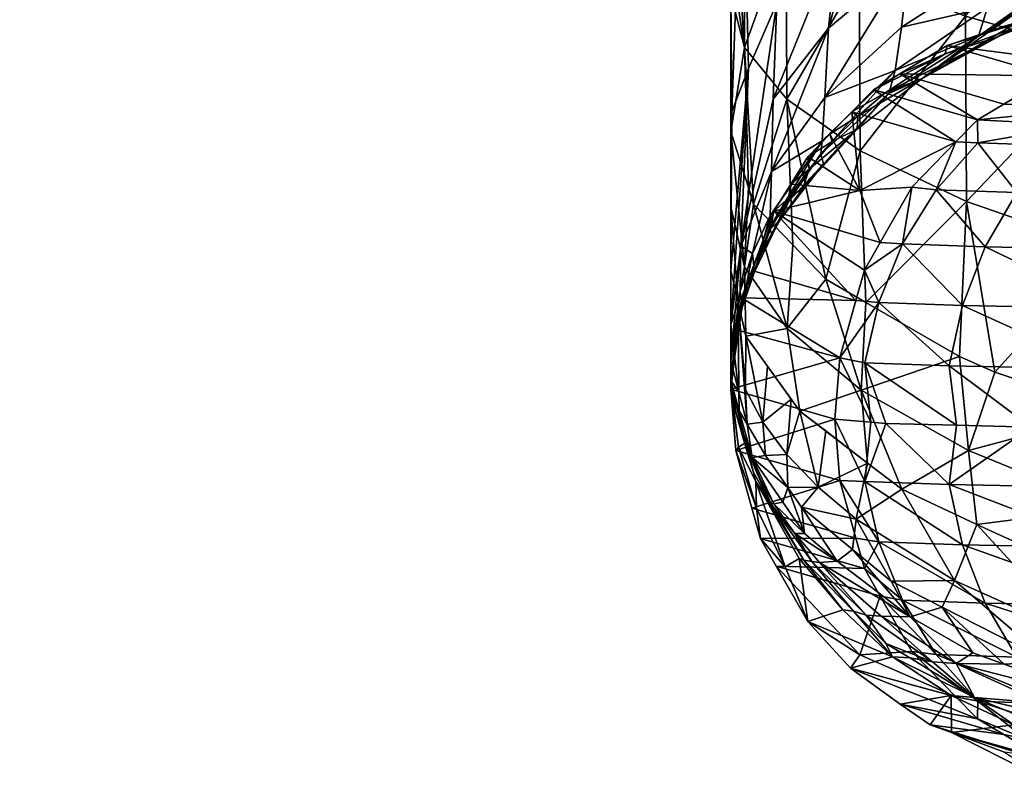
# Model space of a CAD drawing. Extents: x -0.025 to 0.192, y -0.143 to 0.024.
# Tile 612 of 656: x 0.15453 to 0.15926, y -0.04111 to -0.03742. Entities that reach past the tile are written whole.
import ezdxf

# ---------------------------------------------------------------- set-up
doc = ezdxf.new("R2010")
doc.units = 0
doc.layers.add('mesh', color=7, linetype='CONTINUOUS')

msp = doc.modelspace()

# ---------------------------------------------------------------- meshes
at = {"layer": 'mesh'}
mesh = msp.add_polyface(dxfattribs=at)
corners = [(0.1585073, -0.0369934, 0.288348), (0.157597, -0.0369731, 0.2879533), (0.1585329, -0.0369733, 0.2885808), (0.1555612, -0.0369934, 0.2862457), (0.1558459, -0.0370384, 0.2859247), (0.1584587, -0.0370299, 0.1482335), (0.1584146, -0.0374576, 0.1478228), (0.1585656, -0.0369175, 0.1480045), (0.1581494, -0.0377987, 0.1483768), (0.1582115, -0.0369929, 0.152465), (0.1582432, -0.0352764, 0.1529047), (0.1585628, -0.0371988, 0.1532164), (0.1580101, -0.0375505, 0.1513), (0.1579453, -0.0371198, 0.1507439), (0.1579453, -0.0365773, 0.1509628), (0.1579453, -0.037296, 0.1506113), (0.1582137, -0.0377983, 0.1519901), (0.1580094, -0.0367883, 0.1517184), (0.1579504, -0.0378585, 0.1499212), (0.1580017, -0.0364136, 0.1502471), (0.1580297, -0.0376508, 0.1494982), (0.1614777, -0.0374072, 0.268032), (0.1589469, -0.0366454, 0.2595538), (0.1556336, -0.0366454, 0.2620963), (0.1556336, -0.0366454, 0.2847214), (0.1588813, -0.0365723, 0.2873775), (0.1589469, -0.0366454, 0.2872639), (0.1575157, -0.0369572, 0.2880775), (0.1562182, -0.0369464, 0.2595097), (0.1583594, -0.0369533, 0.2581157), (0.158996, -0.0369411, 0.2576912), (0.1589223, -0.0368715, 0.2575497), (0.1561159, -0.0368703, 0.2593781), (0.1588624, -0.0367465, 0.2574348), (0.156033, -0.036733, 0.2592751), (0.1573255, -0.0366001, 0.2883732), (0.1603484, -0.0367086, 0.2898858), (0.1573488, -0.0367106, 0.288337), (0.1559945, -0.036606, 0.2592303), (0.1588335, -0.0366295, 0.2573796), (0.1585075, -0.0369934, 0.2584696), (0.1587183, -0.0370384, 0.2879744), (0.1579385, -0.0370384, 0.2874179), (0.1587185, -0.0370384, 0.2588432), (0.1579385, -0.0370384, 0.2593998), (0.1547666, -0.0370384, 0.2620758), (0.1580206, -0.0369639, 0.259534), (0.1548674, -0.0369639, 0.2621709), (0.1580729, -0.0367863, 0.2596153), (0.1581662, -0.0373373, 0.1488596), (0.1584798, -0.0360525, 0.148716)]
mesh.append_faces([[corners[k] for k in face] for face in [(0, 1, 2, 2), (3, 1, 0, 0), (4, 3, 0, 0), (5, 6, 7, 7), (5, 8, 6, 6), (9, 10, 11, 11), (12, 13, 14, 14), (12, 15, 13, 13), (16, 9, 11, 11), (12, 17, 9, 9), (14, 17, 12, 12), (18, 19, 15, 15), (18, 20, 19, 19), (19, 13, 15, 15), (19, 14, 13, 13), (21, 22, 23, 23), (24, 25, 26, 26), (2, 1, 27, 27), (28, 29, 30, 30), (30, 31, 32, 32), (32, 31, 33, 33), (34, 32, 33, 33), (35, 36, 37, 37), (38, 34, 33, 33), (33, 39, 38, 38), (40, 29, 28, 28), (0, 41, 42, 42), (4, 0, 42, 42), (43, 40, 44, 44), (45, 46, 44, 44), (47, 48, 46, 46), (49, 8, 5, 5), (50, 49, 5, 5), (19, 20, 49, 49)]])
mesh = msp.add_polyface(dxfattribs=at)
corners = [(0.1608888, -0.0369735, 0.2896636), (0.1617865, -0.0369732, 0.2899155), (0.1618287, -0.0369934, 0.2897854), (0.1605089, -0.0369734, 0.289489), (0.1599685, -0.0376091, 0.1174408), (0.1633307, -0.0369538, 0.119213), (0.1597613, -0.0375927, 0.1192189), (0.1602549, -0.0376164, 0.1166467), (0.1635556, -0.0369658, 0.1179104), (0.1614701, -0.0366644, 0.1449022), (0.1619854, -0.0367225, 0.1442914), (0.1615763, -0.0366382, 0.144877), (0.1618544, -0.0368159, 0.144047), (0.1600038, -0.0372315, 0.1439833), (0.1617149, -0.0368919, 0.1437954), (0.1603661, -0.0370362, 0.1445501), (0.160707, -0.0368524, 0.1450834), (0.1592612, -0.0374479, 0.1428014), (0.1616406, -0.0364932, 0.1451334), (0.1608032, -0.0367666, 0.1452122), (0.1610967, -0.0364546, 0.1455496), (0.1604329, -0.0366439, 0.1458194), (0.1610014, -0.0365649, 0.1454501), (0.1614923, -0.0362325, 0.1565803), (0.1614904, -0.0368103, 0.1563916), (0.1605542, -0.0366988, 0.1557928), (0.1605543, -0.0372417, 0.1555668), (0.16149, -0.0373755, 0.1561481), (0.1605558, -0.0377672, 0.1552905), (0.1589469, -0.0366454, 0.2872639), (0.1615092, -0.0366454, 0.2883252), (0.1614779, -0.0374032, 0.2788827), (0.1589469, -0.0366454, 0.2595538), (0.1615092, -0.0366454, 0.2584925), (0.1628055, -0.0366454, 0.2579556), (0.1588813, -0.0365723, 0.2873775), (0.1627715, -0.0365723, 0.2889889), (0.1627715, -0.0365723, 0.2578288), (0.1588813, -0.0365723, 0.2594402), (0.1604635, -0.036957, 0.2895987), (0.1620855, -0.0369388, 0.256458), (0.1592927, -0.0369518, 0.2576126), (0.1617173, -0.0369498, 0.2566676), (0.1619926, -0.0365248, 0.2561303), (0.1588335, -0.0366295, 0.2573796), (0.1619879, -0.0366405, 0.2561245), (0.162041, -0.0368722, 0.2563089), (0.1589223, -0.0368715, 0.2575497), (0.1603269, -0.0364838, 0.2899395), (0.1635918, -0.0365954, 0.2908787), (0.1603325, -0.0365973, 0.2899255), (0.1635998, -0.0367072, 0.290837), (0.1603484, -0.0367086, 0.2898858), (0.1620051, -0.0367528, 0.2561859), (0.1585075, -0.0369934, 0.2584696), (0.1616667, -0.0370384, 0.2575673), (0.161829, -0.0369934, 0.2570322), (0.1579385, -0.0370384, 0.2593998), (0.16171, -0.0370034, 0.2577054), (0.1580206, -0.0369639, 0.259534), (0.1617583, -0.0367863, 0.2578503), (0.1630914, -0.0370217, 0.1427975), (0.1609079, -0.0366732, 0.1453524), (0.1603571, -0.036767, 0.1456966)]
mesh.append_faces([[corners[k] for k in face] for face in [(0, 1, 2, 2), (3, 0, 2, 2), (4, 5, 6, 6), (7, 8, 4, 4), (9, 10, 11, 11), (12, 13, 14, 14), (10, 15, 12, 12), (10, 16, 15, 15), (9, 16, 10, 10), (13, 17, 14, 14), (18, 9, 11, 11), (19, 9, 18, 18), (16, 9, 19, 19), (20, 21, 22, 22), (23, 24, 25, 25), (26, 24, 27, 27), (26, 25, 24, 24), (28, 26, 27, 27), (29, 30, 31, 31), (32, 33, 34, 34), (29, 35, 36, 36), (34, 37, 38, 38), (0, 39, 1, 1), (40, 41, 42, 42), (43, 44, 45, 45), (46, 47, 40, 40), (48, 49, 50, 50), (50, 51, 52, 52), (53, 47, 46, 46), (54, 55, 56, 56), (57, 58, 55, 55), (59, 60, 58, 58), (5, 61, 6, 6), (19, 18, 62, 62), (22, 63, 62, 62)]])
mesh = msp.add_polyface(dxfattribs=at)
corners = [(0.1585073, -0.0369934, 0.288348), (0.1585329, -0.0369733, 0.2885808), (0.1605089, -0.0369734, 0.289489), (0.1618287, -0.0369934, 0.2897854), (0.1587183, -0.0370384, 0.2879744), (0.1592612, -0.0374479, 0.1428014), (0.1600038, -0.0372315, 0.1439833), (0.1596039, -0.0373462, 0.1440469), (0.1588652, -0.0376994, 0.1442427), (0.1596162, -0.0372562, 0.1454724), (0.1593696, -0.0373475, 0.1455604), (0.1594276, -0.0373898, 0.1448097), (0.1592191, -0.037503, 0.1441339), (0.1592403, -0.0371475, 0.1464907), (0.1597517, -0.0369998, 0.1459807), (0.1598032, -0.0368795, 0.1461334), (0.1591362, -0.0374965, 0.1457039), (0.1597018, -0.0370972, 0.1458124), (0.1591794, -0.0373584, 0.1461054), (0.159652, -0.0371763, 0.145636), (0.1585656, -0.0369175, 0.1480045), (0.1588026, -0.0371324, 0.147294), (0.1588528, -0.03673, 0.1476225), (0.1584146, -0.0374576, 0.1478228), (0.1593076, -0.0368349, 0.1468097), (0.1589503, -0.0366663, 0.1474928), (0.1598566, -0.0367357, 0.1462669), (0.1587663, -0.0374535, 0.1468987), (0.1585628, -0.0371988, 0.1532164), (0.1585621, -0.0362861, 0.1535773), (0.1590738, -0.0374005, 0.1539522), (0.159741, -0.0365717, 0.1551104), (0.1597426, -0.0375919, 0.1546507), (0.1590728, -0.0364327, 0.1543642), (0.1614779, -0.0374032, 0.2788827), (0.1556336, -0.0366454, 0.2847214), (0.1589469, -0.0366454, 0.2872639), (0.1514929, -0.0366454, 0.2775495), (0.1614777, -0.0374072, 0.268032), (0.1604635, -0.036957, 0.2895987), (0.1575157, -0.0369572, 0.2880775), (0.157409, -0.0368509, 0.2882434), (0.1603898, -0.0368499, 0.2897825), (0.1592927, -0.0369518, 0.2576126), (0.158996, -0.0369411, 0.2576912), (0.1585075, -0.0369934, 0.2584696), (0.1583594, -0.0369533, 0.2581157), (0.1587185, -0.0370384, 0.2588432), (0.1616667, -0.0370384, 0.2575673), (0.1579385, -0.0370384, 0.2593998), (0.16171, -0.0370034, 0.2891123), (0.1580206, -0.0369639, 0.2872837), (0.1579385, -0.0370384, 0.2874179), (0.1580729, -0.0367863, 0.2872024), (0.1589846, -0.0375415, 0.1428023)]
mesh.append_faces([[corners[k] for k in face] for face in [(0, 1, 2, 2), (0, 3, 4, 4), (5, 6, 7, 7), (8, 9, 10, 10), (7, 11, 12, 12), (13, 14, 15, 15), (16, 17, 18, 18), (16, 19, 17, 17), (10, 19, 16, 16), (10, 9, 19, 19), (20, 21, 22, 22), (20, 23, 21, 21), (21, 24, 25, 25), (13, 24, 21, 21), (13, 26, 24, 24), (15, 26, 13, 13), (27, 13, 21, 21), (18, 13, 27, 27), (18, 14, 13, 13), (17, 14, 18, 18), (28, 29, 30, 30), (30, 31, 32, 32), (29, 33, 30, 30), (34, 35, 36, 36), (37, 34, 38, 38), (39, 1, 40, 40), (39, 2, 1, 1), (40, 41, 42, 42), (43, 44, 45, 45), (44, 46, 45, 45), (47, 48, 45, 45), (48, 47, 49, 49), (50, 51, 52, 52), (50, 53, 51, 51), (7, 54, 5, 5)]])
mesh = msp.add_polyface(dxfattribs=at)
corners = [(0.161829, -0.0369934, 0.2570322), (0.1617173, -0.0369498, 0.2566676), (0.1592927, -0.0369518, 0.2576126), (0.1605089, -0.0369734, 0.289489), (0.1618287, -0.0369934, 0.2897854), (0.1585073, -0.0369934, 0.288348), (0.1585075, -0.0369934, 0.2584696), (0.1618544, -0.0368159, 0.144047), (0.1603661, -0.0370362, 0.1445501), (0.1600038, -0.0372315, 0.1439833), (0.1594276, -0.0373898, 0.1448097), (0.160707, -0.0368524, 0.1450834), (0.1596162, -0.0372562, 0.1454724), (0.1596039, -0.0373462, 0.1440469), (0.1598032, -0.0368795, 0.1461334), (0.1603571, -0.036767, 0.1456966), (0.1604329, -0.0366439, 0.1458194), (0.1597517, -0.0369998, 0.1459807), (0.1608032, -0.0367666, 0.1452122), (0.159652, -0.0371763, 0.145636), (0.1605105, -0.0364999, 0.1459216), (0.1598566, -0.0367357, 0.1462669), (0.1597018, -0.0370972, 0.1458124), (0.159741, -0.0365717, 0.1551104), (0.1605542, -0.0366988, 0.1557928), (0.1605543, -0.0372417, 0.1555668), (0.1597426, -0.0375919, 0.1546507), (0.1614777, -0.0374072, 0.268032), (0.1615092, -0.0366454, 0.2584925), (0.1589469, -0.0366454, 0.2595538), (0.1608888, -0.0369735, 0.2896636), (0.1604635, -0.036957, 0.2895987), (0.158996, -0.0369411, 0.2576912), (0.1620855, -0.0369388, 0.256458), (0.1575157, -0.0369572, 0.2880775), (0.1603898, -0.0368499, 0.2897825), (0.1589223, -0.0368715, 0.2575497), (0.1620051, -0.0367528, 0.2561859), (0.1588624, -0.0367465, 0.2574348), (0.1619879, -0.0366405, 0.2561245), (0.1616667, -0.0370384, 0.2892504), (0.1587183, -0.0370384, 0.2879744), (0.1579385, -0.0370384, 0.2874179), (0.1595684, -0.0367427, 0.2879147), (0.1580729, -0.0367863, 0.2872024), (0.1617583, -0.0367863, 0.2889674), (0.16171, -0.0370034, 0.2891123), (0.1579385, -0.0370384, 0.2593998), (0.1580206, -0.0369639, 0.259534), (0.16171, -0.0370034, 0.2577054), (0.1580729, -0.0367863, 0.2596153), (0.1617583, -0.0367863, 0.2578503), (0.1630914, -0.0370217, 0.1427975), (0.1592612, -0.0374479, 0.1428014), (0.1595121, -0.0376093, 0.1310107), (0.1609079, -0.0366732, 0.1453524)]
mesh.append_faces([[corners[k] for k in face] for face in [(0, 1, 2, 2), (3, 4, 5, 5), (6, 0, 2, 2), (7, 8, 9, 9), (10, 11, 12, 12), (8, 11, 10, 10), (13, 8, 10, 10), (9, 8, 13, 13), (14, 15, 16, 16), (14, 17, 15, 15), (18, 12, 11, 11), (18, 19, 12, 12), (14, 20, 21, 21), (16, 20, 14, 14), (22, 15, 17, 17), (23, 24, 25, 25), (26, 23, 25, 25), (27, 28, 29, 29), (30, 3, 31, 31), (32, 2, 33, 33), (34, 35, 31, 31), (33, 36, 32, 32), (37, 38, 36, 36), (37, 39, 38, 38), (4, 40, 41, 41), (42, 41, 40, 40), (43, 44, 45, 45), (40, 46, 42, 42), (47, 48, 49, 49), (48, 50, 51, 51), (46, 45, 44, 44), (52, 53, 54, 54), (55, 19, 18, 18), (55, 22, 19, 19), (55, 15, 22, 22)]])
mesh = msp.add_polyface(dxfattribs=at)
corners = [(0.1582334, -0.0382067, 0.1428084), (0.1585656, -0.0382378, 0.1310165), (0.1583146, -0.0380765, 0.1428072), (0.1584212, -0.0379678, 0.1428062), (0.1585273, -0.0378596, 0.1428052), (0.1585523, -0.0379427, 0.1443775), (0.1587043, -0.0377723, 0.1459697), (0.1583913, -0.0381093, 0.1462943), (0.1585552, -0.0378803, 0.1435542), (0.1584328, -0.0380028, 0.1435903), (0.1583213, -0.0381349, 0.1436292), (0.1582911, -0.0382262, 0.1445345), (0.1583842, -0.0379996, 0.1468226), (0.1581412, -0.0381465, 0.1478219), (0.1581345, -0.0383585, 0.1472231), (0.1583977, -0.0377909, 0.1473483), (0.1587354, -0.0376614, 0.1464447), (0.1583774, -0.038062, 0.146553), (0.1582245, -0.0382889, 0.1464673), (0.1581312, -0.0384176, 0.1469202), (0.1584146, -0.0374576, 0.1478228), (0.1581494, -0.0377987, 0.1483768), (0.1588026, -0.0371324, 0.147294), (0.1580101, -0.0375505, 0.1513), (0.1580298, -0.038224, 0.1507303), (0.1579453, -0.0379541, 0.1501159), (0.1580547, -0.0383036, 0.1509113), (0.1582137, -0.0377983, 0.1519901), (0.1579453, -0.037296, 0.1506113), (0.1585661, -0.0380474, 0.1526839), (0.1584013, -0.0386642, 0.1517318), (0.1585628, -0.0371988, 0.1532164), (0.1582115, -0.0369929, 0.152465), (0.1579504, -0.0378585, 0.1499212), (0.1579453, -0.0383165, 0.1497058), (0.1579453, -0.0386227, 0.1492498), (0.1580297, -0.0376508, 0.1494982), (0.1579926, -0.0385059, 0.1483004), (0.1581662, -0.0373373, 0.1488596)]
mesh.append_faces([[corners[k] for k in face] for face in [(0, 1, 2, 2), (3, 1, 4, 4), (3, 2, 1, 1), (5, 6, 7, 7), (8, 3, 4, 4), (8, 9, 3, 3), (8, 5, 9, 9), (2, 10, 0, 0), (11, 5, 7, 7), (10, 5, 11, 11), (10, 9, 5, 5), (2, 9, 10, 10), (2, 3, 9, 9), (12, 13, 14, 14), (12, 15, 13, 13), (16, 15, 12, 12), (17, 18, 7, 7), (19, 18, 17, 17), (12, 19, 17, 17), (14, 19, 12, 12), (13, 20, 21, 21), (15, 20, 13, 13), (15, 22, 20, 20), (23, 24, 25, 25), (23, 26, 24, 24), (27, 26, 23, 23), (25, 28, 23, 23), (29, 30, 27, 27), (27, 31, 29, 29), (23, 32, 27, 27), (33, 28, 25, 25), (33, 25, 34, 34), (33, 35, 36, 36), (37, 38, 36, 36), (37, 21, 38, 38)]])
mesh = msp.add_polyface(dxfattribs=at)
corners = [(0.1585273, -0.0378596, 0.1428052), (0.1590274, -0.0380044, 0.1192227), (0.1586315, -0.0377534, 0.1428042), (0.1585656, -0.0382378, 0.1310165), (0.1596039, -0.0373462, 0.1440469), (0.1592191, -0.037503, 0.1441339), (0.1589756, -0.0375811, 0.1434659), (0.1586874, -0.0377688, 0.1435213), (0.1588652, -0.0376994, 0.1442427), (0.1585523, -0.0379427, 0.1443775), (0.1585552, -0.0378803, 0.1435542), (0.1587043, -0.0377723, 0.1459697), (0.1591362, -0.0374965, 0.1457039), (0.1593696, -0.0373475, 0.1455604), (0.1594276, -0.0373898, 0.1448097), (0.1596162, -0.0372562, 0.1454724), (0.1587576, -0.0376777, 0.1428035), (0.1587354, -0.0376614, 0.1464447), (0.1587663, -0.0374535, 0.1468987), (0.1583977, -0.0377909, 0.1473483), (0.1591794, -0.0373584, 0.1461054), (0.1583774, -0.038062, 0.146553), (0.1583913, -0.0381093, 0.1462943), (0.1583842, -0.0379996, 0.1468226), (0.1588026, -0.0371324, 0.147294), (0.1585661, -0.0380474, 0.1526839), (0.1590738, -0.0374005, 0.1539522), (0.1590787, -0.0382913, 0.1533629), (0.1585628, -0.0371988, 0.1532164), (0.1591322, -0.0380081, 0.1178309), (0.1591316, -0.0378982, 0.1192217), (0.1596178, -0.037924, 0.1164058), (0.1594846, -0.0376863, 0.1192198), (0.1592576, -0.0378225, 0.119221), (0.1589846, -0.0375415, 0.1428023), (0.1595121, -0.0376093, 0.1310107), (0.1592612, -0.0374479, 0.1428014)]
mesh.append_faces([[corners[k] for k in face] for face in [(0, 1, 2, 2), (0, 3, 1, 1), (4, 5, 6, 6), (7, 6, 5, 5), (7, 2, 6, 6), (0, 2, 7, 7), (8, 9, 10, 10), (8, 11, 9, 9), (12, 11, 8, 8), (8, 13, 12, 12), (14, 15, 8, 8), (2, 16, 6, 6), (7, 10, 0, 0), (7, 8, 10, 10), (5, 8, 7, 7), (5, 14, 8, 8), (17, 18, 19, 19), (17, 20, 18, 18), (12, 20, 17, 17), (21, 22, 11, 11), (17, 11, 12, 12), (17, 21, 11, 11), (23, 21, 17, 17), (18, 24, 19, 19), (25, 26, 27, 27), (25, 28, 26, 26), (29, 30, 1, 1), (29, 31, 30, 30), (32, 16, 33, 33), (32, 34, 16, 16), (35, 36, 34, 34), (16, 30, 33, 33), (2, 30, 16, 16), (2, 1, 30, 30), (6, 16, 34, 34)]])
mesh = msp.add_polyface(dxfattribs=at)
corners = [(0.1596178, -0.037924, 0.1164058), (0.1601969, -0.0380351, 0.1149053), (0.1603958, -0.0378512, 0.1150308), (0.1595112, -0.0380216, 0.1163658), (0.1591322, -0.0380081, 0.1178309), (0.1600238, -0.0382622, 0.1147966), (0.1593205, -0.0382483, 0.1162946), (0.1597302, -0.0378381, 0.1164483), (0.1599664, -0.0377029, 0.1165378), (0.1602549, -0.0376164, 0.1166467), (0.1599685, -0.0376091, 0.1174408), (0.1605585, -0.0376242, 0.1158049), (0.1606101, -0.0377155, 0.1151667), (0.1597538, -0.0393803, 0.1146347), (0.1597278, -0.0390953, 0.1146149), (0.1593891, -0.0393752, 0.1151945), (0.1597856, -0.0388052, 0.1146493), (0.1598849, -0.038523, 0.1147102), (0.1591675, -0.0385089, 0.1162381), (0.160852, -0.0388185, 0.1132125), (0.1590581, -0.0387909, 0.1161987), (0.160823, -0.0389635, 0.1131852), (0.1605186, -0.0393912, 0.1134609), (0.1590878, -0.0394878, 0.1520419), (0.1592148, -0.0391116, 0.15275), (0.1597832, -0.0393016, 0.1531823), (0.1597488, -0.0385228, 0.1540075), (0.160562, -0.0387349, 0.1545981), (0.1603848, -0.0395027, 0.1536399), (0.1597426, -0.0375919, 0.1546507), (0.1605558, -0.0377672, 0.1552905), (0.1590787, -0.0382913, 0.1533629), (0.1590738, -0.0374005, 0.1539522), (0.1591316, -0.0378982, 0.1192217), (0.1592576, -0.0378225, 0.119221), (0.1594846, -0.0376863, 0.1192198), (0.1597613, -0.0375927, 0.1192189), (0.1595121, -0.0376093, 0.1310107), (0.1589846, -0.0375415, 0.1428023), (0.1589756, -0.0375811, 0.1434659), (0.1596039, -0.0373462, 0.1440469)]
mesh.append_faces([[corners[k] for k in face] for face in [(0, 1, 2, 2), (0, 3, 1, 1), (4, 3, 0, 0), (5, 3, 6, 6), (5, 1, 3, 3), (2, 7, 0, 0), (2, 8, 7, 7), (8, 9, 10, 10), (8, 11, 9, 9), (12, 11, 8, 8), (13, 14, 15, 15), (16, 17, 18, 18), (19, 17, 16, 16), (14, 16, 20, 20), (21, 16, 14, 14), (21, 19, 16, 16), (13, 22, 14, 14), (6, 17, 5, 5), (6, 18, 17, 17), (23, 24, 25, 25), (26, 25, 24, 24), (27, 25, 26, 26), (28, 25, 27, 27), (26, 29, 30, 30), (31, 29, 26, 26), (31, 32, 29, 29), (0, 7, 33, 33), (7, 34, 33, 33), (7, 35, 34, 34), (8, 35, 7, 7), (10, 35, 8, 8), (10, 36, 35, 35), (35, 36, 37, 37), (37, 38, 35, 35), (39, 38, 40, 40)]])
mesh = msp.add_polyface(dxfattribs=at)
corners = [(0.1581354, -0.0384215, 0.1437137), (0.1580942, -0.0385356, 0.1447057), (0.1580649, -0.0385723, 0.1437581), (0.1581826, -0.0383786, 0.1446188), (0.1582219, -0.0382751, 0.1436705), (0.1582911, -0.0382262, 0.1445345), (0.1583213, -0.0381349, 0.1436292), (0.1582334, -0.0382067, 0.1428084), (0.1582245, -0.0382889, 0.1464673), (0.1581446, -0.0384526, 0.146625), (0.1583913, -0.0381093, 0.1462943), (0.1579453, -0.0379541, 0.1501159), (0.1580298, -0.038224, 0.1507303), (0.1580106, -0.0386053, 0.1502806), (0.1580547, -0.0383036, 0.1509113), (0.1582427, -0.0384992, 0.1513564), (0.1582162, -0.038901, 0.1508708), (0.1580497, -0.0385406, 0.1474262), (0.1581412, -0.0381465, 0.1478219), (0.1579926, -0.0385059, 0.1483004), (0.1581345, -0.0383585, 0.1472231), (0.1581312, -0.0384176, 0.1469202), (0.1580584, -0.0386294, 0.1467953), (0.1581494, -0.0377987, 0.1483768), (0.1582137, -0.0377983, 0.1519901), (0.1584013, -0.0386642, 0.1517318), (0.1585661, -0.0380474, 0.1526839), (0.1585943, -0.038776, 0.1519862), (0.1581522, -0.038337, 0.1428096), (0.1585656, -0.0382378, 0.1310165), (0.1586627, -0.0384877, 0.1192272), (0.1585872, -0.0386201, 0.1192284), (0.1580453, -0.038622, 0.1428122), (0.1579453, -0.0383165, 0.1497058), (0.1579797, -0.0387739, 0.1495136), (0.1579453, -0.0386227, 0.1492498), (0.1580297, -0.0376508, 0.1494982), (0.1579453, -0.0388819, 0.1487063), (0.1579504, -0.0378585, 0.1499212)]
mesh.append_faces([[corners[k] for k in face] for face in [(0, 1, 2, 2), (0, 3, 1, 1), (4, 3, 0, 0), (4, 5, 3, 3), (6, 5, 4, 4), (7, 6, 4, 4), (1, 8, 9, 9), (3, 8, 1, 1), (3, 10, 8, 8), (5, 10, 3, 3), (11, 12, 13, 13), (14, 13, 12, 12), (15, 16, 14, 14), (17, 18, 19, 19), (20, 18, 17, 17), (21, 9, 8, 8), (22, 9, 21, 21), (20, 22, 21, 21), (17, 22, 20, 20), (18, 23, 19, 19), (24, 15, 14, 14), (24, 25, 15, 15), (26, 27, 25, 25), (7, 28, 29, 29), (30, 28, 31, 31), (30, 29, 28, 28), (28, 2, 32, 32), (28, 0, 2, 2), (28, 4, 0, 0), (7, 4, 28, 28), (33, 34, 35, 35), (33, 11, 13, 13), (36, 37, 19, 19), (36, 35, 37, 37), (38, 33, 35, 35)]])
mesh = msp.add_polyface(dxfattribs=at)
corners = [(0.158771, -0.0384948, 0.1177711), (0.1586627, -0.0384877, 0.1192272), (0.1585872, -0.0386201, 0.1192284), (0.1589318, -0.0382345, 0.1177973), (0.1590274, -0.0380044, 0.1192227), (0.1588146, -0.0382213, 0.1192247), (0.1591322, -0.0380081, 0.1178309), (0.1593205, -0.0382483, 0.1162946), (0.1595112, -0.0380216, 0.1163658), (0.1586908, -0.0393573, 0.11713), (0.1585891, -0.0390665, 0.117744), (0.1586186, -0.0393516, 0.1177487), (0.1590293, -0.039366, 0.1161917), (0.1589943, -0.0390809, 0.1161769), (0.1593891, -0.0393752, 0.1151945), (0.1597278, -0.0390953, 0.1146149), (0.1586561, -0.0387766, 0.1177532), (0.1585462, -0.0387661, 0.1192298), (0.1590581, -0.0387909, 0.1161987), (0.1591675, -0.0385089, 0.1162381), (0.1597856, -0.0388052, 0.1146493), (0.1585656, -0.0382378, 0.1310165), (0.1590878, -0.0394878, 0.1520419), (0.1590438, -0.0390366, 0.1525792), (0.1592148, -0.0391116, 0.15275), (0.1585723, -0.0391979, 0.1514632), (0.1585943, -0.038776, 0.1519862), (0.1584013, -0.0386642, 0.1517318), (0.1597488, -0.0385228, 0.1540075), (0.1590787, -0.0382913, 0.1533629), (0.1585661, -0.0380474, 0.1526839), (0.1584684, -0.039043, 0.1192323)]
mesh.append_faces([[corners[k] for k in face] for face in [(0, 1, 2, 2), (3, 4, 5, 5), (3, 6, 4, 4), (7, 6, 3, 3), (7, 8, 6, 6), (9, 10, 11, 11), (12, 10, 9, 9), (12, 13, 10, 10), (14, 13, 12, 12), (14, 15, 13, 13), (16, 2, 17, 17), (16, 0, 2, 2), (18, 0, 16, 16), (18, 19, 0, 0), (20, 19, 18, 18), (13, 16, 10, 10), (13, 18, 16, 16), (15, 18, 13, 13), (3, 19, 7, 7), (3, 0, 19, 19), (5, 0, 3, 3), (5, 1, 0, 0), (5, 21, 1, 1), (21, 5, 4, 4), (22, 23, 24, 24), (25, 23, 22, 22), (25, 26, 23, 23), (27, 26, 25, 25), (28, 24, 29, 29), (29, 26, 30, 30), (29, 23, 26, 26), (24, 23, 29, 29), (16, 17, 31, 31), (11, 10, 31, 31), (10, 16, 31, 31)]])
mesh = msp.add_polyface(dxfattribs=at)
corners = [(0.1585462, -0.0387661, 0.1192298), (0.1580453, -0.038622, 0.1428122), (0.1579969, -0.0387542, 0.1428135), (0.1580112, -0.0387254, 0.1438032), (0.1579808, -0.0388556, 0.1448828), (0.1579739, -0.0388793, 0.1438484), (0.1580272, -0.0386952, 0.144794), (0.1580649, -0.0385723, 0.1437581), (0.1580942, -0.0385356, 0.1447057), (0.1579786, -0.0389093, 0.1428149), (0.1580584, -0.0386294, 0.1467953), (0.1581446, -0.0384526, 0.146625), (0.1580547, -0.0383036, 0.1509113), (0.1582162, -0.038901, 0.1508708), (0.1580106, -0.0386053, 0.1502806), (0.1584013, -0.0386642, 0.1517318), (0.1585723, -0.0391979, 0.1514632), (0.1582427, -0.0384992, 0.1513564), (0.1579906, -0.0387222, 0.1476288), (0.1579926, -0.0385059, 0.1483004), (0.1579453, -0.0390565, 0.1481301), (0.1580497, -0.0385406, 0.1474262), (0.1585872, -0.0386201, 0.1192284), (0.1581522, -0.038337, 0.1428096), (0.1584684, -0.039043, 0.1192323), (0.1579843, -0.0392069, 0.1483294), (0.1579453, -0.0388819, 0.1487063), (0.1579797, -0.0387739, 0.1495136), (0.1579453, -0.0386227, 0.1492498), (0.1579981, -0.0388044, 0.1469638), (0.1579453, -0.0391655, 0.1458048), (0.1579453, -0.0391517, 0.1472984), (0.1579453, -0.0391586, 0.1465516), (0.1579453, -0.0383165, 0.1497058), (0.158017, -0.0389374, 0.149799), (0.1582763, -0.039298, 0.1504284)]
mesh.append_faces([[corners[k] for k in face] for face in [(0, 1, 2, 2), (3, 4, 5, 5), (3, 6, 4, 4), (7, 6, 3, 3), (7, 8, 6, 6), (9, 3, 5, 5), (2, 3, 9, 9), (2, 7, 3, 3), (1, 7, 2, 2), (6, 10, 4, 4), (6, 11, 10, 10), (8, 11, 6, 6), (12, 13, 14, 14), (13, 15, 16, 16), (17, 15, 13, 13), (18, 19, 20, 20), (21, 19, 18, 18), (22, 23, 0, 0), (24, 2, 9, 9), (0, 2, 24, 24), (23, 1, 0, 0), (25, 20, 26, 26), (27, 26, 28, 28), (27, 25, 26, 26), (29, 30, 4, 4), (31, 32, 29, 29), (4, 10, 29, 29), (33, 14, 27, 27), (14, 34, 27, 27), (13, 34, 14, 14), (13, 35, 34, 34), (19, 26, 20, 20), (21, 29, 10, 10), (18, 29, 21, 21), (31, 29, 18, 18)]])
mesh = msp.add_polyface(dxfattribs=at)
corners = [(0.1579453, -0.0391586, 0.1465516), (0.1579453, -0.0391517, 0.1472984), (0.157985, -0.0392963, 0.1474608), (0.1579686, -0.0393046, 0.1466815), (0.1579453, -0.0391655, 0.1458048), (0.1580175, -0.0394509, 0.1459938), (0.1579843, -0.0392069, 0.1483294), (0.1579453, -0.0390565, 0.1481301), (0.1579453, -0.0391678, 0.1455557), (0.1580173, -0.0394496, 0.1457213), (0.1580986, -0.039351, 0.1494019), (0.1581209, -0.0390819, 0.1500512), (0.1582349, -0.0392404, 0.1503279), (0.1579823, -0.0394716, 0.1442724), (0.1579453, -0.0391804, 0.1441866), (0.1579453, -0.0391724, 0.145058), (0.1579808, -0.0388556, 0.1448828), (0.1579739, -0.0388793, 0.1438484), (0.1579453, -0.0391931, 0.1428175), (0.1579786, -0.0389093, 0.1428149), (0.1579906, -0.0387222, 0.1476288), (0.1586186, -0.0393516, 0.1177487), (0.1584684, -0.039043, 0.1192323), (0.1584453, -0.0393379, 0.119235), (0.1580243, -0.0393614, 0.148534), (0.1580157, -0.0391944, 0.1491649), (0.158017, -0.0389374, 0.149799), (0.1579797, -0.0387739, 0.1495136), (0.1579684, -0.0394879, 0.1428202), (0.1582763, -0.039298, 0.1504284), (0.1579981, -0.0388044, 0.1469638), (0.1582162, -0.038901, 0.1508708), (0.1585723, -0.0391979, 0.1514632)]
mesh.append_faces([[corners[k] for k in face] for face in [(0, 1, 2, 2), (3, 0, 2, 2), (3, 4, 0, 0), (5, 4, 3, 3), (6, 1, 7, 7), (6, 2, 1, 1), (5, 8, 4, 4), (5, 9, 8, 8), (10, 11, 12, 12), (13, 14, 15, 15), (9, 15, 8, 8), (9, 13, 15, 15), (16, 15, 14, 14), (17, 14, 18, 18), (17, 16, 14, 14), (19, 17, 18, 18), (16, 8, 15, 15), (16, 4, 8, 8), (20, 7, 1, 1), (21, 22, 23, 23), (22, 18, 23, 23), (22, 19, 18, 18), (24, 2, 6, 6), (25, 26, 10, 10), (27, 26, 25, 25), (27, 24, 6, 6), (25, 24, 27, 27), (10, 24, 25, 25), (26, 11, 10, 10), (28, 18, 14, 14), (29, 11, 26, 26), (29, 12, 11, 11), (30, 0, 4, 4), (31, 32, 29, 29)]])
mesh = msp.add_polyface(dxfattribs=at)
corners = [(0.1580104, -0.0394515, 0.1468121), (0.1580713, -0.0395983, 0.1469427), (0.1581366, -0.0397429, 0.1466283), (0.1580175, -0.0394509, 0.1459938), (0.1579686, -0.0393046, 0.1466815), (0.1580537, -0.0395937, 0.1460883), (0.1581346, -0.0397341, 0.1461813), (0.1581519, -0.0397437, 0.147072), (0.1580173, -0.0394496, 0.1457213), (0.1582146, -0.0395077, 0.1496392), (0.1581113, -0.0395122, 0.1487338), (0.1580986, -0.039351, 0.1494019), (0.1582186, -0.0396661, 0.1489377), (0.1580688, -0.0397644, 0.1443586), (0.1580872, -0.0399109, 0.1428241), (0.1580461, -0.0397648, 0.1428228), (0.158206, -0.0400472, 0.1444419), (0.1584684, -0.0396327, 0.1192378), (0.1579684, -0.0394879, 0.1428202), (0.1584453, -0.0393379, 0.119235), (0.1579453, -0.0391931, 0.1428175), (0.1580471, -0.039522, 0.1477144), (0.157985, -0.0392963, 0.1474608), (0.1582962, -0.0400147, 0.1463671), (0.1581949, -0.0397359, 0.1479547), (0.1580243, -0.0393614, 0.148534), (0.158065, -0.0396362, 0.145831), (0.1582732, -0.0400066, 0.1460487), (0.1579823, -0.0394716, 0.1442724), (0.1579453, -0.0391804, 0.1441866)]
mesh.append_faces([[corners[k] for k in face] for face in [(0, 1, 2, 2), (3, 4, 0, 0), (0, 5, 3, 3), (0, 6, 5, 5), (2, 6, 0, 0), (1, 7, 2, 2), (5, 8, 3, 3), (9, 10, 11, 11), (9, 12, 10, 10), (13, 14, 15, 15), (16, 14, 13, 13), (17, 18, 15, 15), (19, 20, 18, 18), (0, 21, 1, 1), (4, 22, 21, 21), (0, 4, 21, 21), (2, 23, 6, 6), (21, 24, 7, 7), (1, 21, 7, 7), (25, 21, 22, 22), (10, 21, 25, 25), (10, 12, 21, 21), (12, 24, 21, 21), (5, 26, 8, 8), (6, 26, 5, 5), (23, 26, 6, 6), (23, 27, 26, 26), (11, 10, 25, 25), (28, 18, 29, 29), (13, 18, 28, 28), (13, 15, 18, 18), (26, 28, 8, 8), (26, 13, 28, 28), (26, 16, 13, 13), (27, 16, 26, 26)]])
mesh = msp.add_polyface(dxfattribs=at)
corners = [(0.1590581, -0.0399407, 0.1162093), (0.1585891, -0.0396368, 0.1177492), (0.1586561, -0.0399264, 0.1177638), (0.1586186, -0.0393516, 0.1177487), (0.1584453, -0.0393379, 0.119235), (0.1586908, -0.0393573, 0.11713), (0.1589943, -0.0396512, 0.1161822), (0.1590293, -0.039366, 0.1161917), (0.1585462, -0.0399096, 0.1192403), (0.1580461, -0.0397648, 0.1428228), (0.1580872, -0.0399109, 0.1428241), (0.1581519, -0.0397437, 0.147072), (0.158299, -0.0398866, 0.1481239), (0.1582522, -0.0398865, 0.147199), (0.1581949, -0.0397359, 0.1479547), (0.1581366, -0.0397429, 0.1466283), (0.1582186, -0.0396661, 0.1489377), (0.1582845, -0.0397605, 0.1490627), (0.1585306, -0.039963, 0.149331), (0.158457, -0.0400195, 0.1482733), (0.1583643, -0.0396636, 0.149875), (0.1582146, -0.0395077, 0.1496392), (0.1585482, -0.0398173, 0.1501078), (0.1580986, -0.039351, 0.1494019), (0.1582349, -0.0392404, 0.1503279), (0.1584684, -0.0396327, 0.1192378), (0.1579684, -0.0394879, 0.1428202), (0.1582763, -0.039298, 0.1504284), (0.1590211, -0.0401129, 0.1505552), (0.1587667, -0.0396742, 0.1510851), (0.1591279, -0.0398437, 0.151381), (0.1586027, -0.0395483, 0.1508654), (0.1584011, -0.0393937, 0.1505955), (0.1585723, -0.0391979, 0.1514632), (0.1590878, -0.0394878, 0.1520419)]
mesh.append_faces([[corners[k] for k in face] for face in [(0, 1, 2, 2), (3, 4, 1, 1), (1, 5, 3, 3), (1, 6, 5, 5), (0, 6, 1, 1), (6, 7, 5, 5), (8, 9, 10, 10), (11, 12, 13, 13), (11, 14, 12, 12), (15, 11, 13, 13), (16, 12, 14, 14), (17, 12, 16, 16), (18, 19, 17, 17), (20, 16, 21, 21), (20, 17, 16, 16), (22, 17, 20, 20), (22, 18, 17, 17), (23, 24, 21, 21), (2, 25, 8, 8), (2, 1, 25, 25), (1, 4, 25, 25), (25, 9, 8, 8), (4, 26, 25, 25), (21, 27, 20, 20), (21, 24, 27, 27), (28, 29, 30, 30), (22, 31, 29, 29), (20, 31, 22, 22), (20, 32, 31, 31), (27, 32, 20, 20), (31, 32, 27, 27), (33, 31, 27, 27), (33, 29, 31, 31), (34, 29, 33, 33), (34, 30, 29, 29)]])
mesh = msp.add_polyface(dxfattribs=at)
corners = [(0.1591675, -0.040222, 0.116254), (0.1600238, -0.0404953, 0.1148172), (0.1598849, -0.0402361, 0.114726), (0.1593205, -0.0404815, 0.1163152), (0.158771, -0.0402079, 0.1177869), (0.1589318, -0.0404676, 0.1178179), (0.1590581, -0.0399407, 0.1162093), (0.1597856, -0.039955, 0.1146599), (0.1589943, -0.0396512, 0.1161822), (0.1597278, -0.0396656, 0.1146202), (0.160823, -0.0398239, 0.1131932), (0.1593891, -0.0393752, 0.1151945), (0.1590293, -0.039366, 0.1161917), (0.1597538, -0.0393803, 0.1146347), (0.1608028, -0.039679, 0.1131718), (0.1601969, -0.0407203, 0.1149301), (0.1595112, -0.0407069, 0.1163905), (0.1591322, -0.0406933, 0.1178557), (0.159029, -0.0405114, 0.1477548), (0.1592583, -0.0405151, 0.1488301), (0.1597848, -0.0407077, 0.1490464), (0.159446, -0.0407018, 0.1479242), (0.159109, -0.0404605, 0.1487687), (0.159477, -0.0405039, 0.1500476), (0.1589607, -0.0402404, 0.1496985), (0.1601424, -0.0407031, 0.1503114), (0.1590211, -0.0401129, 0.1505552), (0.1596261, -0.0403852, 0.1509674), (0.1603474, -0.0406278, 0.1513346), (0.1597832, -0.0393016, 0.1531823), (0.1597593, -0.0397624, 0.1525899), (0.1590878, -0.0394878, 0.1520419), (0.1605729, -0.0400132, 0.1530904), (0.1591166, -0.0406746, 0.1468041), (0.1597759, -0.0401403, 0.1518986), (0.1591279, -0.0398437, 0.151381)]
mesh.append_faces([[corners[k] for k in face] for face in [(0, 1, 2, 2), (0, 3, 1, 1), (4, 3, 0, 0), (4, 5, 3, 3), (6, 7, 8, 8), (7, 9, 8, 8), (7, 10, 9, 9), (8, 11, 12, 12), (9, 11, 8, 8), (9, 13, 11, 11), (14, 13, 9, 9), (2, 6, 0, 0), (2, 7, 6, 6), (3, 15, 1, 1), (3, 16, 15, 15), (5, 16, 3, 3), (5, 17, 16, 16), (18, 19, 20, 20), (20, 21, 18, 18), (18, 22, 19, 19), (23, 19, 24, 24), (23, 20, 19, 19), (25, 20, 23, 23), (26, 27, 23, 23), (25, 27, 28, 28), (25, 23, 27, 27), (23, 24, 26, 26), (29, 30, 31, 31), (32, 30, 29, 29), (33, 18, 21, 21), (28, 27, 34, 34), (27, 35, 34, 34), (26, 35, 27, 27), (30, 35, 31, 31), (30, 34, 35, 35)]])
mesh = msp.add_polyface(dxfattribs=at)
corners = [(0.1586627, -0.040188, 0.1192429), (0.1589318, -0.0404676, 0.1178179), (0.158771, -0.0402079, 0.1177869), (0.1588146, -0.0404544, 0.1192453), (0.1585872, -0.0400557, 0.1192417), (0.1591675, -0.040222, 0.116254), (0.1586561, -0.0399264, 0.1177638), (0.1590581, -0.0399407, 0.1162093), (0.1591322, -0.0406933, 0.1178557), (0.1590274, -0.0406713, 0.1192473), (0.1585656, -0.0404707, 0.1310371), (0.1587591, -0.0407075, 0.1428315), (0.1592576, -0.0408532, 0.119249), (0.1591316, -0.0407776, 0.1192483), (0.1589029, -0.0408058, 0.1428324), (0.1589145, -0.0405034, 0.1472178), (0.1586908, -0.0404153, 0.1466324), (0.1585956, -0.0402786, 0.1470436), (0.1588051, -0.0404849, 0.1466785), (0.1586671, -0.0402846, 0.1475531), (0.159029, -0.0405114, 0.1477548), (0.1592583, -0.0405151, 0.1488301), (0.159109, -0.0404605, 0.1487687), (0.1589607, -0.0402404, 0.1496985), (0.1590211, -0.0401129, 0.1505552), (0.1587159, -0.0401155, 0.149533), (0.1585482, -0.0398173, 0.1501078), (0.1585206, -0.0405333, 0.1428299), (0.1591166, -0.0406746, 0.1468041), (0.1588075, -0.0402881, 0.148575), (0.1590044, -0.040665, 0.1464356), (0.1587229, -0.0404803, 0.1463271), (0.1587667, -0.0396742, 0.1510851), (0.1590066, -0.0408441, 0.1428327)]
mesh.append_faces([[corners[k] for k in face] for face in [(0, 1, 2, 2), (0, 3, 1, 1), (2, 4, 0, 0), (5, 6, 2, 2), (5, 7, 6, 6), (3, 8, 1, 1), (3, 9, 8, 8), (9, 3, 10, 10), (11, 12, 13, 13), (14, 12, 11, 11), (0, 10, 3, 3), (15, 16, 17, 17), (15, 18, 16, 16), (15, 19, 20, 20), (17, 19, 15, 15), (21, 22, 23, 23), (24, 25, 26, 26), (24, 23, 25, 25), (27, 9, 10, 10), (27, 13, 9, 9), (11, 13, 27, 27), (28, 18, 15, 15), (20, 29, 22, 22), (19, 29, 20, 20), (15, 20, 28, 28), (23, 29, 25, 25), (23, 22, 29, 29), (28, 30, 31, 31), (18, 31, 16, 16), (18, 28, 31, 31), (26, 32, 24, 24), (14, 30, 33, 33), (11, 30, 14, 14), (27, 30, 11, 11), (27, 31, 30, 30)]])
mesh = msp.add_polyface(dxfattribs=at)
corners = [(0.1586561, -0.0399264, 0.1177638), (0.1585462, -0.0399096, 0.1192403), (0.1585872, -0.0400557, 0.1192417), (0.158771, -0.0402079, 0.1177869), (0.1581627, -0.0400432, 0.1428254), (0.1583146, -0.0403096, 0.1428278), (0.1585656, -0.0404707, 0.1310371), (0.1586627, -0.040188, 0.1192429), (0.1580872, -0.0399109, 0.1428241), (0.1585956, -0.0402786, 0.1470436), (0.1585355, -0.0402605, 0.1465299), (0.1583338, -0.0400219, 0.1468446), (0.1586908, -0.0404153, 0.1466324), (0.1582522, -0.0398865, 0.147199), (0.158457, -0.0400195, 0.1482733), (0.1583721, -0.0400254, 0.1473226), (0.158299, -0.0398866, 0.1481239), (0.1586671, -0.0402846, 0.1475531), (0.1581366, -0.0397429, 0.1466283), (0.1582845, -0.0397605, 0.1490627), (0.1585482, -0.0398173, 0.1501078), (0.1587159, -0.0401155, 0.149533), (0.1585306, -0.039963, 0.149331), (0.158206, -0.0400472, 0.1444419), (0.1585206, -0.0405333, 0.1428299), (0.1582962, -0.0400147, 0.1463671), (0.1588075, -0.0402881, 0.148575), (0.1584839, -0.0402534, 0.1461937), (0.1582732, -0.0400066, 0.1460487), (0.1587229, -0.0404803, 0.1463271)]
mesh.append_faces([[corners[k] for k in face] for face in [(0, 1, 2, 2), (3, 0, 2, 2), (4, 5, 6, 6), (7, 4, 6, 6), (2, 4, 7, 7), (2, 8, 4, 4), (1, 8, 2, 2), (9, 10, 11, 11), (9, 12, 10, 10), (13, 14, 15, 15), (13, 16, 14, 14), (9, 15, 17, 17), (11, 15, 9, 9), (11, 13, 15, 15), (18, 13, 11, 11), (19, 14, 16, 16), (20, 21, 22, 22), (23, 4, 8, 8), (23, 5, 4, 4), (24, 6, 5, 5), (11, 25, 18, 18), (10, 25, 11, 11), (15, 26, 17, 17), (15, 14, 26, 26), (22, 26, 14, 14), (21, 26, 22, 22), (25, 27, 28, 28), (10, 27, 25, 25), (10, 29, 27, 27), (12, 29, 10, 10), (28, 5, 23, 23), (5, 29, 24, 24), (5, 27, 29, 29), (28, 27, 5, 5)]])
mesh = msp.add_polyface(dxfattribs=at)
corners = [(0.1591322, -0.0406933, 0.1178557), (0.1590274, -0.0406713, 0.1192473), (0.1591316, -0.0407776, 0.1192483), (0.1600088, -0.041101, 0.1173106), (0.1602539, -0.0411068, 0.1166799), (0.1599664, -0.0410224, 0.1165684), (0.1593625, -0.0408757, 0.1178984), (0.1592576, -0.0408532, 0.119249), (0.1597302, -0.0408888, 0.1164764), (0.1595112, -0.0407069, 0.1163905), (0.1603958, -0.0409019, 0.115059), (0.1601969, -0.0407203, 0.1149301), (0.1590066, -0.0408441, 0.1428327), (0.1592612, -0.0409382, 0.1428336), (0.1595121, -0.0410993, 0.1310429), (0.1597848, -0.0407077, 0.1490464), (0.1599034, -0.0408614, 0.1480662), (0.159446, -0.0407018, 0.1479242), (0.160161, -0.0408453, 0.149201), (0.1603847, -0.040988, 0.1481788), (0.1594583, -0.0408162, 0.1468979), (0.1601424, -0.0407031, 0.1503114), (0.1596117, -0.0409233, 0.1465875), (0.1593056, -0.0408067, 0.1465189), (0.1594182, -0.0409592, 0.1447106), (0.1594846, -0.0409894, 0.1192503), (0.1597613, -0.0410831, 0.1192511), (0.1589029, -0.0408058, 0.1428324), (0.1598046, -0.0409404, 0.1469802), (0.1591166, -0.0406746, 0.1468041), (0.1590044, -0.040665, 0.1464356), (0.1596577, -0.0409257, 0.1467122)]
mesh.append_faces([[corners[k] for k in face] for face in [(0, 1, 2, 2), (3, 4, 5, 5), (6, 2, 7, 7), (6, 0, 2, 2), (8, 0, 6, 6), (8, 9, 0, 0), (10, 9, 8, 8), (10, 11, 9, 9), (12, 13, 14, 14), (15, 16, 17, 17), (18, 16, 15, 15), (18, 19, 16, 16), (20, 16, 19, 19), (21, 18, 15, 15), (20, 22, 23, 23), (23, 22, 24, 24), (12, 24, 13, 13), (12, 23, 24, 24), (25, 6, 7, 7), (25, 8, 6, 6), (25, 5, 8, 8), (25, 3, 5, 5), (26, 3, 25, 25), (27, 25, 7, 7), (12, 25, 27, 27), (14, 25, 12, 12), (14, 26, 25, 25), (20, 19, 28, 28), (29, 16, 20, 20), (29, 17, 16, 16), (29, 23, 30, 30), (20, 23, 29, 29), (31, 22, 20, 20), (20, 28, 31, 31), (30, 23, 12, 12)]])

doc.saveas('drawing.dxf')
